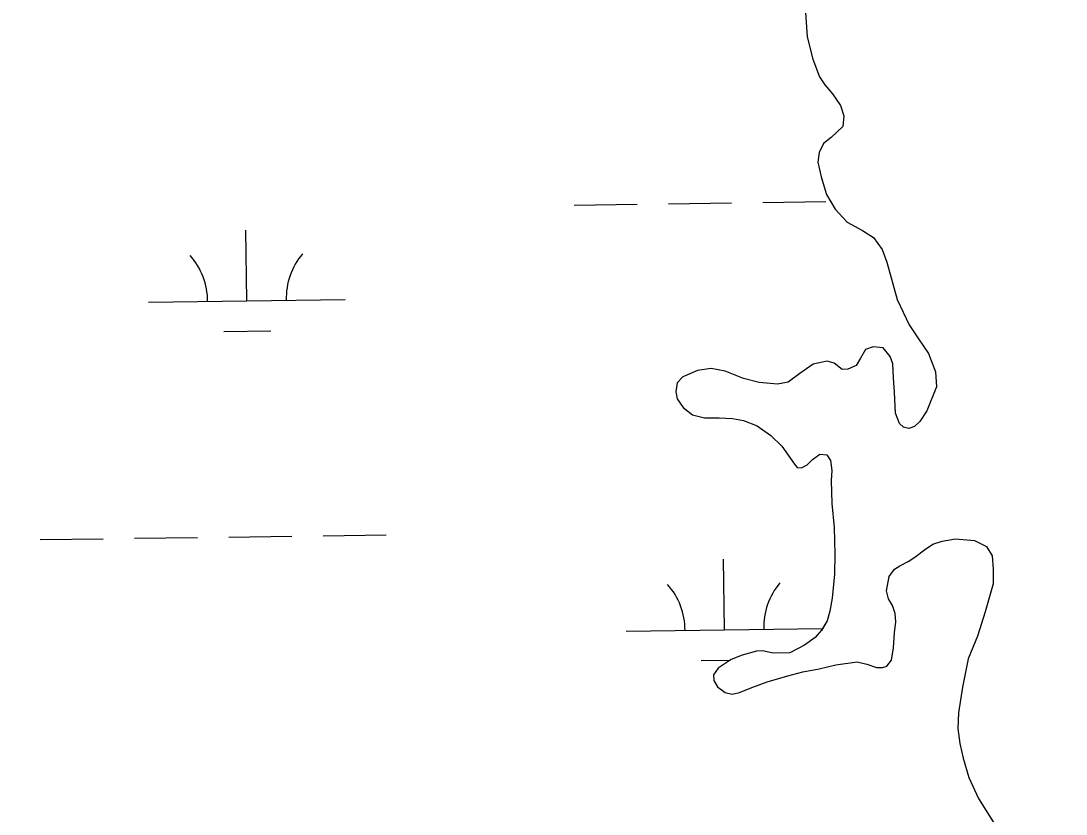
# Model space of a CAD drawing. Extents: x 3767014 to 3805179, y 361544 to 387384.
# Drawn here: x 3785865 to 3786397, y 368463 to 368867 of the extents above; entities that cross this region are included whole.
import ezdxf

# ---------------------------------------------------------------- set-up
doc = ezdxf.new("R2010")
doc.units = 0
for name, color, linetype in [('V-RIVR-EDGE', 7, 'Continuous'), ('V-TOPO-SHOR', 7, 'Continuous'), ('V-WETL-SWMP', 7, 'Continuous')]:
    doc.layers.add(name, color=color, linetype=linetype)

msp = doc.modelspace()

# ---------------------------------------------------------------- linework, layer by layer
at = {"layer": 'V-RIVR-EDGE'}
msp.add_spline([(3785266.865, 377529.211), (3785342.8, 377494.248), (3785391.258, 377467.439), (3785439.72, 377442.249), (3785475.246, 377418.707), (3785525.316, 377389.469), (3785575.383, 377359.422), (3785621.413, 377331.811), (3785722.351, 377269.288), (3785796.661, 377231.094), (3785852.385, 377199.415), (3785928.324, 377166.069), (3785964.678, 377149.804), (3786028.506, 377124.576), (3786060.018, 377113.175), (3786092.316, 377092.068), (3786117.34, 377073.405), (3786135.083, 377053.143), (3786154.458, 377039.347), (3786176.258, 377024.735), (3786206.946, 377006.867), (3786256.211, 376979.248), (3786328.098, 376942.677), (3786374.949, 376919.917), (3786491.265, 376862.208), (3786553.467, 376833.749), (3786619.713, 376805.279), (3786729.589, 376759.718), (3786796.656, 376736.099), (3786845.136, 376718.187), (3786867.767, 376712.469), (3787003.51, 376661.992), (3787089.16, 376631.048), (3787163.496, 376603.367), (3787230.559, 376578.13), (3787257.223, 376568.359), (3787300.044, 376551.27), (3787354.992, 376532.533), (3787409.127, 376512.181), (3787544.074, 376466.558), (3787612.756, 376442.126), (3787657.197, 376425.841), (3787730.724, 376398.162), (3787781.63, 376380.244), (3787834.96, 376361.511), (3787891.524, 376341.961), (3787940, 376322.432), (3787998.976, 376297.215), (3788050.697, 376281.721), (3788117.768, 376259.719), (3788176.757, 376240.164), (3788221.198, 376223.879), (3788259.981, 376209.226), (3788406.252, 376164.383), (3788541.215, 376125.23), (3788606.67, 376104.041), (3788679.39, 376077.173), (3788748.889, 376055.974), (3788871.693, 376005.528), (3788969.454, 375966.467), (3789047.013, 375933.926), (3789119.723, 375903.014), (3789155.253, 375881.09), (3789182.716, 375867.274), (3789214.225, 375854.256), (3789257.04, 375834.74), (3789281.286, 375828.21), (3789303.105, 375821.686), (3789328.955, 375809.491), (3789367.724, 375789.177), (3789414.577, 375767.225), (3789468.708, 375745.255), (3789509.105, 375728.981), (3789555.157, 375710.266), (3789585.849, 375694.015), (3789620.578, 375675.328), (3789681.97, 375646.062), (3789753.859, 375610.3), (3789792.633, 375591.603), (3789842.712, 375566.408), (3789897.64, 375539.584), (3789938.019, 375516.03), (3789968.727, 375506.25), (3790004.289, 375497.265), (3790030.972, 375494.773), (3790047.128, 375487.455), (3790077.007, 375469.589), (3790124.633, 375433.077), (3790192.442, 375382.768), (3790252.165, 375332.478), (3790290.91, 375302.459), (3790337.741, 375271.611), (3790406.357, 375220.491), (3790469.329, 375175.855), (3790570.248, 375106.054), (3790647.751, 375050.868), (3790691.367, 375028.115), (3790744.667, 374997.251), (3790806.838, 374955.852), (3790873.863, 374915.249), (3790932, 374877.903), (3791002.231, 374825.97), (3791052.265, 374782.175), (3791082.927, 374753.793), (3791131.331, 374705.149), (3791170.05, 374664.616), (3791192.631, 374638.681), (3791220.891, 374620.01), (3791288.67, 374557.569), (3791322.577, 374533.223), (3791362.944, 374504.817), (3791396.042, 374480.473), (3791434.785, 374449.645), (3791482.407, 374411.517), (3791534.052, 374365.291), (3791646.192, 374254.216), (3791707.514, 374196.644), (3791738.968, 374161.791), (3791773.65, 374123.694), (3791803.497, 374092.888), (3791829.321, 374070.18), (3791830.912, 374059.662), (3791837.316, 374032.958), (3791849.409, 374017.562), (3791884.123, 373992.405), (3791930.977, 373971.262), (3791954.393, 373955.838), (3791993.134, 373924.202), (3792026.979, 373874.785), (3792047.912, 373836.722), (3792063.186, 373799.482), (3792086.509, 373746.857), (3792112.249, 373690.181), (3792141.261, 373648.864), (3792158.993, 373624.558), (3792177.552, 373607.528), (3792214.702, 373586.409), (3792255.083, 373563.665), (3792301.119, 373538.48), (3792346.34, 373510.871), (3792382.671, 373485.71), (3792422.225, 373455.689), (3792479.537, 373411.875), (3792548.144, 373356.711), (3792619.168, 373298.307), (3792672.431, 373252.077), (3792709.534, 373212.357), (3792750.656, 373162.113), (3792839.385, 373068.08), (3792888.572, 373008.92), (3792945.027, 372945.699), (3792999.062, 372884.91), (3793053.898, 372820.884), (3793149.89, 372720.363), (3793208.761, 372653.092), (3793261.195, 372598.777), (3793315.232, 372538.796), (3793358.792, 372493.399), (3793409.592, 372432.618), (3793462.809, 372367.787), (3793498.283, 372323.219), (3793536.997, 372280.26), (3793578.124, 372232.443), (3793604.724, 372196.792), (3793668.438, 372125.466), (3793703.128, 372090.604), (3793760.41, 372034.66), (3793806.384, 371984.404), (3793839.438, 371942.268), (3793939.427, 371823.136), (3793981.333, 371763.186), (3794029.674, 371688.662), (3794050.609, 371651.408), (3794073.177, 371620.62), (3794178.796, 371488.535), (3794237.625, 371404.28), (3794268.243, 371358.106), (3794301.293, 371314.353), (3794332.724, 371269.794), (3794395.613, 371192), (3794429.476, 371149.862), (3794472.201, 371093.953), (3794523.788, 371024.274), (3794601.175, 370922.181), (3794640.679, 370871.942), (3794687.421, 370805.509), (3794733.389, 370752.828), (3794829.339, 370635.323), (3794895.463, 370557.521), (3794959.948, 370470.826), (3795013.158, 370403.569), (3795070.394, 370329.023), (3795159.854, 370203.448), (3795225.98, 370126.454), (3795296.13, 370041.363), (3795379.18, 369940.065), (3795459.001, 369841.201), (3795508.163, 369772.337), (3795554.103, 369708.333), (3795661.315, 369566.538), (3795715.338, 369500.897), (3795762.105, 369444.169), (3795798.366, 369390.703), (3795915.247, 369234.327), (3795963.601, 369165.465), (3796028.082, 369077.153), (3796043.387, 369052.853), (3796054.672, 369037.459), (3796077.242, 369007.48), (3796148.213, 368927.239), (3796183.677, 368878.627), (3796226.382, 368814.631), (3796275.531, 368740.105), (3796314.222, 368688.25), (3796353.714, 368633.158), (3796401.268, 368567.533), (3796456.873, 368487.33), (3796513.292, 368409.551), (3796545.533, 368365.8), (3796626.113, 368246.716), (3796670.449, 368188.377), (3796704.298, 368140.578), (3796751.041, 368074.145), (3796787.308, 368023.105), (3796838.907, 367958.278), (3796844.528, 367942.09), (3796845.295, 367925.104), (3796846.094, 367921.059), (3796852.559, 367919.425), (3796863.071, 367918.59), (3796875.166, 367904.003), (3796903.398, 367874.01), (3796931.629, 367844.017), (3796952.579, 367812.424), (3796982.392, 367767.87), (3797007.371, 367730.606), (3797037.194, 367690.095), (3797062.185, 367657.684), (3797075.869, 367631.77), (3797095.223, 367609.078), (3797126.665, 367569.372), (3797156.484, 367527.244), (3797212.099, 367451.085), (3797254.808, 367388.706), (3797302.183, 367327.228)], degree=3, dxfattribs=at)
at = {"layer": 'V-TOPO-SHOR'}
for points in [[(3786263.918, 368875.779), (3786265.032, 368858.527), (3786267.965, 368847.111), (3786271.328, 368838.161), (3786274.078, 368834.106), (3786278.023, 368829.49), (3786282.094, 368823.602), (3786283.698, 368818.341), (3786283.147, 368812.827), (3786277.294, 368807.284), (3786273.345, 368804.144), (3786271.1, 368799.669), (3786270.537, 368794.647), (3786272.192, 368787.227), (3786274.871, 368778.161), (3786279.372, 368770.811), (3786285.43, 368764.087), (3786293.192, 368759.86), (3786298.877, 368756.272), (3786303.15, 368750.29), (3786305.568, 368743.771), (3786310.846, 368724.854), (3786316.957, 368711.945), (3786321.651, 368704.798), (3786326.845, 368697.267), (3786330.312, 368688.024), (3786330.796, 368680.379), (3786325.991, 368668.183), (3786322.397, 368662.695)], [(3786322.397, 368662.695), (3786319.611, 368660.172), (3786316.789, 368659.121), (3786314.121, 368659.84), (3786312.013, 368661.652), (3786309.92, 368666.903), (3786309.457, 368677.692), (3786308.986, 368684.848), (3786308.614, 368692.006), (3786307.342, 368695.803), (3786303.7, 368700.132), (3786298.58, 368700.691), (3786294.687, 368699.319), (3786292.244, 368694.938), (3786289.981, 368691.154), (3786285.805, 368689.282), (3786282.862, 368689.112), (3786278.758, 368692.348), (3786275.196, 368693.437), (3786268.069, 368691.791), (3786261.313, 368687.107), (3786255.333, 368682.736), (3786250.055, 368681.723), (3786240.71, 368682.474), (3786232.707, 368684.535), (3786223.286, 368688.328), (3786216.28, 368689.724), (3786209.241, 368688.569), (3786201.855, 368685.442), (3786198.886, 368682.423), (3786198.312, 368677.795), (3786198.89, 368674.274), (3786202.048, 368669.738), (3786206.752, 368666.025), (3786212.876, 368664.606), (3786220.341, 368664.495), (3786227.023, 368664.169), (3786232.745, 368663.133), (3786239.584, 368660.55), (3786246.578, 368655.619), (3786252.115, 368650.061), (3786258.624, 368640.894), (3786260.039, 368639.259), (3786262.106, 368639.114), (3786265.11, 368640.662), (3786267.697, 368643.278), (3786271.459, 368646.022), (3786275, 368645.717), (3786276.937, 368642.819), (3786277.552, 368637.828), (3786277.287, 368632.618), (3786277.674, 368620.942), (3786278.762, 368608.697), (3786279.194, 368595.158), (3786278.957, 368584.94), (3786277.781, 368572.837), (3786276.671, 368566.132), (3786275.221, 368561.286), (3786272.395, 368556.406), (3786269.048, 368552.787), (3786263.746, 368548.828), (3786256.279, 368545.011), (3786247.745, 368544.701), (3786242.41, 368546.043), (3786239.375, 368545.77), (3786232.061, 368543.724), (3786226.421, 368541.525), (3786219.851, 368537.14), (3786217.381, 368533.839), (3786217.553, 368530.799), (3786219.499, 368527.607), (3786223.3, 368524.756), (3786226.853, 368523.959), (3786230.665, 368524.741), (3786236.887, 368527.25), (3786244.765, 368530.195), (3786255.196, 368533.3), (3786262.806, 368535.256), (3786271.209, 368536.837), (3786279.7, 368538.912), (3786290.462, 368540.454), (3786295.402, 368539.202), (3786300.254, 368537.554), (3786303.397, 368537.437), (3786305.54, 368538.176), (3786308.016, 368541.281), (3786309.042, 368547.491), (3786309.443, 368555.06), (3786310.186, 368560.774), (3786309.885, 368564.989), (3786308.413, 368568.978), (3786306.461, 368572.464), (3786305.476, 368576.564), (3786306.768, 368583.861), (3786309.429, 368587.461), (3786312.232, 368589.2), (3786316.4, 368591.365), (3786319.878, 368593.708), (3786324.695, 368597.46), (3786329.044, 368600.218), (3786333.718, 368601.808)], [(3786333.718, 368601.808), (3786340.56, 368603.057), (3786350.104, 368602.211), (3786356.271, 368599.024), (3786359.232, 368594.386), (3786359.597, 368587.619), (3786359.586, 368580.06), (3786355.617, 368565.824), (3786351.701, 368553.454), (3786346.979, 368541.949), (3786343.999, 368527.443), (3786341.965, 368514.334), (3786341.668, 368506.471), (3786342.741, 368498.84), (3786344.396, 368491.418), (3786347.29, 368481.574), (3786352.271, 368470.799), (3786362.185, 368454.942)]]:
    msp.add_lwpolyline(points, dxfattribs=at)
at = {"layer": 'V-WETL-SWMP'}
for p, q in [((3786263.919, 368875.779), (3786265.032, 368858.527)), ((3786265.032, 368858.527), (3786267.965, 368847.112)), ((3786267.965, 368847.112), (3786271.328, 368838.162)), ((3786271.328, 368838.162), (3786274.079, 368834.106)), ((3786274.079, 368834.106), (3786278.022, 368829.491)), ((3786278.022, 368829.491), (3786282.095, 368823.602)), ((3786282.095, 368823.602), (3786283.697, 368818.34)), ((3786283.697, 368818.34), (3786283.146, 368812.828)), ((3786283.146, 368812.828), (3786277.294, 368807.284)), ((3786277.294, 368807.284), (3786273.346, 368804.143)), ((3786271.1, 368799.669), (3786270.537, 368794.648)), ((3786273.346, 368804.143), (3786271.1, 368799.669)), ((3786270.537, 368794.648), (3786272.193, 368787.227)), ((3786272.193, 368787.227), (3786274.871, 368778.162)), ((3786274.871, 368778.162), (3786279.373, 368770.811)), ((3786146.533, 368772.857), (3786178.53, 368773.301)), ((3786194.528, 368773.523), (3786226.525, 368773.968)), ((3786242.524, 368774.19), (3786274.52, 368774.635)), ((3786279.373, 368770.811), (3786285.43, 368764.088)), ((3786285.43, 368764.088), (3786293.192, 368759.861)), ((3785980.13, 368724.111), (3785979.63, 368760.107)), ((3786293.192, 368759.861), (3786298.878, 368756.271)), ((3786298.878, 368756.271), (3786303.149, 368750.289)), ((3786303.149, 368750.289), (3786305.568, 368743.771)), ((3786305.568, 368743.771), (3786310.846, 368724.854)), ((3786310.846, 368724.854), (3786316.958, 368711.946)), ((3785930.135, 368723.416), (3786030.125, 368724.805)), ((3786316.958, 368711.946), (3786321.651, 368704.797)), ((3785968.345, 368708.514), (3785992.343, 368708.848)), ((3786321.651, 368704.797), (3786326.844, 368697.267)), ((3786294.688, 368699.32), (3786292.243, 368694.939)), ((3786298.581, 368700.692), (3786294.688, 368699.32)), ((3786303.7, 368700.132), (3786298.581, 368700.692)), ((3786307.342, 368695.803), (3786303.7, 368700.132)), ((3786275.196, 368693.438), (3786268.07, 368691.79)), ((3786278.758, 368692.348), (3786275.196, 368693.438)), ((3786292.243, 368694.939), (3786289.98, 368691.153)), ((3786308.614, 368692.006), (3786307.342, 368695.803)), ((3786326.844, 368697.267), (3786330.312, 368688.025)), ((3786209.24, 368688.569), (3786201.855, 368685.442)), ((3786216.28, 368689.725), (3786209.24, 368688.569)), ((3786223.286, 368688.327), (3786216.28, 368689.725)), ((3786232.707, 368684.534), (3786223.286, 368688.327)), ((3786268.07, 368691.79), (3786261.313, 368687.106)), ((3786282.863, 368689.111), (3786278.758, 368692.348)), ((3786285.805, 368689.282), (3786282.863, 368689.111)), ((3786289.98, 368691.153), (3786285.805, 368689.282)), ((3786308.987, 368684.847), (3786308.614, 368692.006)), ((3786330.312, 368688.025), (3786330.796, 368680.379)), ((3786198.886, 368682.423), (3786198.313, 368677.794)), ((3786201.855, 368685.442), (3786198.886, 368682.423)), ((3786240.711, 368682.474), (3786232.707, 368684.534)), ((3786250.056, 368681.723), (3786240.711, 368682.474)), ((3786255.333, 368682.737), (3786250.056, 368681.723)), ((3786261.313, 368687.106), (3786255.333, 368682.737)), ((3786309.458, 368677.692), (3786308.987, 368684.847)), ((3786198.313, 368677.794), (3786198.891, 368674.274)), ((3786309.921, 368666.903), (3786309.458, 368677.692)), ((3786330.796, 368680.379), (3786325.991, 368668.184)), ((3786198.891, 368674.274), (3786202.047, 368669.737)), ((3786202.047, 368669.737), (3786206.753, 368666.024)), ((3786312.014, 368661.653), (3786309.921, 368666.903)), ((3786325.991, 368668.184), (3786322.396, 368662.695)), ((3786206.753, 368666.024), (3786212.875, 368664.605)), ((3786212.875, 368664.605), (3786220.34, 368664.494)), ((3786220.34, 368664.494), (3786227.024, 368664.169)), ((3786227.024, 368664.169), (3786232.745, 368663.132)), ((3786232.745, 368663.132), (3786239.583, 368660.551)), ((3786314.121, 368659.839), (3786312.014, 368661.653)), ((3786322.396, 368662.695), (3786319.611, 368660.171)), ((3786239.583, 368660.551), (3786246.577, 368655.619)), ((3786316.79, 368659.12), (3786314.121, 368659.839)), ((3786319.611, 368660.171), (3786316.79, 368659.12)), ((3786246.577, 368655.619), (3786252.115, 368650.061)), ((3786252.115, 368650.061), (3786258.625, 368640.894)), ((3786267.697, 368643.278), (3786271.458, 368646.022)), ((3786271.458, 368646.022), (3786275, 368645.717)), ((3786275, 368645.717), (3786276.937, 368642.819)), ((3786258.625, 368640.894), (3786260.04, 368639.26)), ((3786262.105, 368639.115), (3786265.111, 368640.662)), ((3786265.111, 368640.662), (3786267.697, 368643.278)), ((3786276.937, 368642.819), (3786277.552, 368637.827)), ((3786260.04, 368639.26), (3786262.105, 368639.115)), ((3786277.552, 368637.827), (3786277.288, 368632.617)), ((3786277.288, 368632.617), (3786277.674, 368620.943)), ((3786277.674, 368620.943), (3786278.762, 368608.697)), ((3786278.762, 368608.697), (3786279.195, 368595.158)), ((3785874.964, 368602.567), (3785906.961, 368603.012)), ((3785922.959, 368603.234), (3785954.956, 368603.678)), ((3785970.955, 368603.901), (3786002.952, 368604.345)), ((3786018.95, 368604.567), (3786050.947, 368605.012)), ((3786333.718, 368601.807), (3786340.56, 368603.056)), ((3786340.56, 368603.056), (3786350.104, 368602.211)), ((3786319.878, 368593.708), (3786324.694, 368597.46)), ((3786324.694, 368597.46), (3786329.044, 368600.219)), ((3786329.044, 368600.219), (3786333.718, 368601.807)), ((3786350.104, 368602.211), (3786356.27, 368599.025)), ((3786356.27, 368599.025), (3786359.232, 368594.386)), ((3786222.951, 368556.654), (3786222.451, 368592.651)), ((3786279.195, 368595.158), (3786278.956, 368584.941)), ((3786316.401, 368591.364), (3786319.878, 368593.708)), ((3786359.232, 368594.386), (3786359.596, 368587.62)), ((3786306.768, 368583.861), (3786309.428, 368587.461)), ((3786309.428, 368587.461), (3786312.233, 368589.2)), ((3786312.233, 368589.2), (3786316.401, 368591.364)), ((3786359.596, 368587.62), (3786359.586, 368580.06)), ((3786278.956, 368584.941), (3786277.782, 368572.836)), ((3786305.476, 368576.564), (3786306.768, 368583.861)), ((3786306.461, 368572.464), (3786305.476, 368576.564)), ((3786359.586, 368580.06), (3786355.618, 368565.824)), ((3786277.782, 368572.836), (3786276.671, 368566.132)), ((3786308.412, 368568.978), (3786306.461, 368572.464)), ((3786276.671, 368566.132), (3786275.22, 368561.285)), ((3786309.885, 368564.989), (3786308.412, 368568.978)), ((3786355.618, 368565.824), (3786351.701, 368553.454)), ((3786275.22, 368561.285), (3786272.395, 368556.405)), ((3786309.443, 368555.061), (3786310.186, 368560.774)), ((3786310.186, 368560.774), (3786309.885, 368564.989)), ((3786172.956, 368555.96), (3786272.941, 368557.349)), ((3786272.395, 368556.405), (3786269.048, 368552.787)), ((3786309.041, 368547.491), (3786309.443, 368555.061)), ((3786269.048, 368552.787), (3786263.746, 368548.827)), ((3786351.701, 368553.454), (3786346.978, 368541.948)), ((3786239.374, 368545.771), (3786232.061, 368543.725)), ((3786242.411, 368546.042), (3786239.374, 368545.771)), ((3786247.746, 368544.701), (3786242.411, 368546.042)), ((3786256.28, 368545.01), (3786247.746, 368544.701)), ((3786263.746, 368548.827), (3786256.28, 368545.01)), ((3786308.016, 368541.281), (3786309.041, 368547.491)), ((3786211.167, 368541.058), (3786226.032, 368541.265)), ((3786226.421, 368541.524), (3786219.852, 368537.14)), ((3786232.061, 368543.725), (3786226.421, 368541.524)), ((3786271.209, 368536.837), (3786279.7, 368538.912)), ((3786279.7, 368538.912), (3786290.462, 368540.454)), ((3786290.462, 368540.454), (3786295.402, 368539.202)), ((3786295.402, 368539.202), (3786300.254, 368537.554)), ((3786305.54, 368538.176), (3786308.016, 368541.281)), ((3786346.978, 368541.948), (3786343.998, 368527.442)), ((3786219.852, 368537.14), (3786217.381, 368533.839)), ((3786217.381, 368533.839), (3786217.554, 368530.799)), ((3786255.195, 368533.3), (3786262.805, 368535.255)), ((3786262.805, 368535.255), (3786271.209, 368536.837)), ((3786300.254, 368537.554), (3786303.398, 368537.436)), ((3786303.398, 368537.436), (3786305.54, 368538.176)), ((3786217.554, 368530.799), (3786219.499, 368527.607)), ((3786236.886, 368527.251), (3786244.766, 368530.195)), ((3786244.766, 368530.195), (3786255.195, 368533.3)), ((3786219.499, 368527.607), (3786223.3, 368524.756)), ((3786223.3, 368524.756), (3786226.854, 368523.96)), ((3786226.854, 368523.96), (3786230.664, 368524.741)), ((3786230.664, 368524.741), (3786236.886, 368527.251)), ((3786343.998, 368527.442), (3786341.966, 368514.333)), ((3786341.966, 368514.333), (3786341.669, 368506.472)), ((3786341.669, 368506.472), (3786342.741, 368498.84)), ((3786342.741, 368498.84), (3786344.397, 368491.419)), ((3786344.397, 368491.419), (3786347.291, 368481.574)), ((3786347.291, 368481.574), (3786352.27, 368470.799)), ((3786352.27, 368470.799), (3786362.185, 368454.942))]:
    msp.add_line(p, q, dxfattribs=at)
for centre, start, end in [((3785924.886, 368723.818), 0.02404, 41.5677), ((3786035.361, 368725.353), 140.02403, 181.56769), ((3786167.707, 368556.362), 0.02404, 41.5677), ((3786278.182, 368557.896), 140.02403, 181.56769)]:
    msp.add_arc(centre, 35.246, start, end, dxfattribs=at)

doc.saveas('drawing.dxf')
